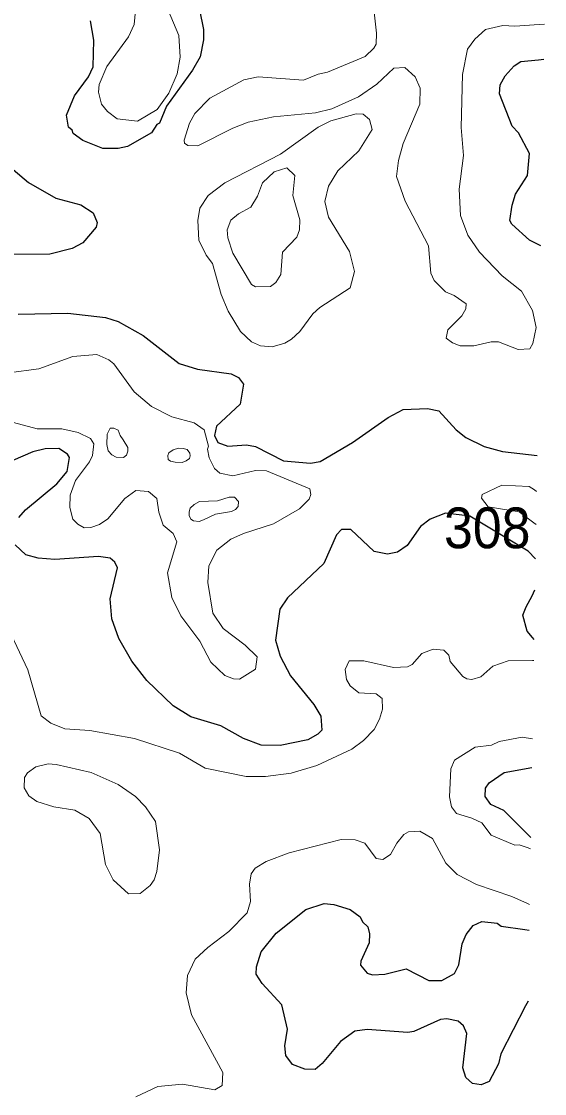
# Model space of a CAD drawing. Extents: x 763.2 to 816.8, y 7896.5 to 7952.7.
# Drawn here: x 814.125 to 816.177, y 7910.624 to 7914.83 of the extents above; entities that cross this region are included whole.
import ezdxf
from ezdxf.enums import TextEntityAlignment as Align

# ---------------------------------------------------------------- set-up
doc = ezdxf.new("R2010")
doc.units = 0
doc.header["$LTSCALE"] = 0.064
doc.layers.add('1', color=7, linetype='Continuous', lineweight=25)
doc.layers.add('2', color=7, linetype='Continuous', lineweight=13)
doc.layers.add('21', color=7, linetype='Continuous')

msp = doc.modelspace()

# ---------------------------------------------------------------- linework, layer by layer
at = {"layer": '1'}
for points in [[(814.8236, 7914.8751), (814.8396, 7914.7987), (814.8396, 7914.7585), (814.826, 7914.6907), (814.7958, 7914.6387), (814.6945, 7914.4983), (814.6661, 7914.4312), (814.6559, 7914.4262), (814.6352, 7914.3933), (814.5406, 7914.3396), (814.5045, 7914.3313), (814.4447, 7914.331), (814.3659, 7914.3626), (814.3277, 7914.3899), (814.3233, 7914.4034), (814.3099, 7914.4155), (814.301, 7914.463), (814.3332, 7914.5376), (814.3883, 7914.6123), (814.4059, 7914.6518), (814.4092, 7914.7568), (814.3953, 7914.8325)], [(816.1623, 7913.9492), (816.1442, 7913.9586), (816.1182, 7913.9721), (816.0485, 7914.0348), (816.0414, 7914.0488), (816.0498, 7914.109), (816.0636, 7914.152), (816.1099, 7914.2261), (816.1183, 7914.3118), (816.0755, 7914.3929), (816.0503, 7914.4186), (816, 7914.5465), (816.0023, 7914.5818), (816.0231, 7914.6172), (816.0582, 7914.6554), (816.0838, 7914.6727), (816.1529, 7914.6797), (816.1747, 7914.6819)], [(814.0049, 7914.323), (814.1521, 7914.1987), (814.2598, 7914.1366), (814.3572, 7914.1104), (814.4061, 7914.0789), (814.4218, 7914.0411), (814.4175, 7914.0229), (814.3656, 7913.9611), (814.3235, 7913.9395), (814.2357, 7913.9172), (814.0911, 7913.9155)], [(814.1126, 7913.682), (814.3072, 7913.6853), (814.4544, 7913.669), (814.5045, 7913.6524), (814.603, 7913.5977), (814.7436, 7913.4879), (814.8156, 7913.4653), (814.9474, 7913.4471), (814.976, 7913.4337), (814.9955, 7913.4075), (814.9828, 7913.328), (814.8904, 7913.2429), (814.8826, 7913.2055)], [(815.1528, 7913.1068), (815.2587, 7913.0971), (815.2966, 7913.1037), (815.4242, 7913.1788), (815.5638, 7913.2757), (815.6221, 7913.3071), (815.7173, 7913.3121), (815.7617, 7913.3022), (815.8308, 7913.2285), (815.8686, 7913.1984), (815.9408, 7913.1628), (816.0124, 7913.1432), (816.1484, 7913.1268)], [(814.8826, 7913.2055), (814.8949, 7913.1783), (814.934, 7913.1639), (815.0074, 7913.1692), (815.0428, 7913.1628), (815.1528, 7913.1068)], [(814.1143, 7912.8835), (814.1414, 7912.9145), (814.264, 7913.0159), (814.3038, 7913.0642), (814.3131, 7913.1195), (814.3049, 7913.1319), (814.271, 7913.1541), (814.2173, 7913.154), (814.1693, 7913.1412), (814.0911, 7913.1071)], [(816.1415, 7912.722), (816.1131, 7912.7518), (815.8841, 7912.8897), (815.7887, 7912.9014), (815.7289, 7912.8775), (815.6907, 7912.8482), (815.6384, 7912.7735), (815.5996, 7912.7474), (815.5613, 7912.7406), (815.5081, 7912.7507), (815.4166, 7912.8363), (815.3811, 7912.8365), (815.3615, 7912.816), (815.3108, 7912.7037), (815.1685, 7912.5694), (815.1388, 7912.5242), (815.1209, 7912.4025), (815.1402, 7912.3396), (815.181, 7912.2623), (815.2714, 7912.1509), (815.2988, 7912.1044), (815.3028, 7912.0503), (815.2877, 7912.0334), (815.249, 7912.0116), (815.1396, 7911.9894), (815.0658, 7911.9912), (814.9959, 7912.0173), (814.907, 7912.0671), (814.7889, 7912.1019), (814.7204, 7912.145), (814.6167, 7912.244), (814.5575, 7912.3206), (814.5075, 7912.4092), (814.4801, 7912.4866), (814.4733, 7912.5654), (814.5012, 7912.686), (814.491, 7912.709), (814.4728, 7912.7245), (814.4276, 7912.7305), (814.2564, 7912.7191), (814.1901, 7912.7245), (814.1424, 7912.7376), (814.1004, 7912.7769)], [(816.1362, 7912.4054), (816.1292, 7912.4137), (816.1093, 7912.4375), (816.0921, 7912.5005), (816.1052, 7912.5334), (816.1282, 7912.5761), (816.1395, 7912.6002)], [(816.123, 7911.628), (816.1122, 7911.6389), (816.0178, 7911.7344), (815.966, 7911.7577), (815.9444, 7911.789), (815.9457, 7911.8216), (815.9595, 7911.8434), (816.0191, 7911.8837), (816.1277, 7911.9029)], [(816.1122, 7910.986), (816.1029, 7910.968), (816.0058, 7910.7797), (815.9961, 7910.7403), (815.9603, 7910.6715), (815.9285, 7910.6585), (815.8949, 7910.6633), (815.8689, 7910.6866), (815.8563, 7910.7255), (815.8716, 7910.8602), (815.8588, 7910.8892), (815.8388, 7910.9077), (815.7934, 7910.9176), (815.7692, 7910.9142), (815.6644, 7910.868), (815.6411, 7910.864), (815.4815, 7910.8749), (815.433, 7910.8683), (815.3766, 7910.8285), (815.3047, 7910.742), (815.2774, 7910.7179), (815.2365, 7910.7199), (815.1888, 7910.7386), (815.1625, 7910.774), (815.1587, 7910.8109), (815.1682, 7910.8767), (815.1464, 7910.9725), (815.0697, 7911.0557), (815.0451, 7911.0918), (815.0468, 7911.1211), (815.0647, 7911.1802), (815.1244, 7911.2533), (815.2408, 7911.3466), (815.3123, 7911.3694), (815.3508, 7911.366), (815.4147, 7911.3466), (815.4536, 7911.3174), (815.4623, 7911.298), (815.4836, 7911.2775), (815.4904, 7911.2506), (815.4887, 7911.2154), (815.4562, 7911.1429), (815.4546, 7911.1272), (815.4812, 7911.0963), (815.5018, 7911.0902), (815.5502, 7911.0922), (815.6337, 7911.1133), (815.7232, 7911.0677), (815.7739, 7911.0676), (815.824, 7911.0949), (815.8406, 7911.1289), (815.8538, 7911.2119), (815.8702, 7911.2481), (815.8965, 7911.2833), (815.9311, 7911.2988), (815.9916, 7911.2924), (816.0069, 7911.2812), (816.1003, 7911.2679), (816.1169, 7911.2655)]]:
    msp.add_lwpolyline(points, dxfattribs=at)
at = {"layer": '2'}
for points in [[(814.6586, 7914.9756), (814.7426, 7914.7749), (814.7477, 7914.6895), (814.7363, 7914.6244), (814.7027, 7914.5491), (814.6576, 7914.4846), (814.5796, 7914.4383), (814.5007, 7914.4482), (814.4629, 7914.4763), (814.439, 7914.5058), (814.4273, 7914.5521), (814.4292, 7914.5832), (814.4602, 7914.6533), (814.5451, 7914.7693), (814.5669, 7914.8184), (814.5766, 7914.9149)], [(815.5088, 7914.866), (815.5184, 7914.7841), (815.5167, 7914.7411), (815.5078, 7914.7251), (815.4734, 7914.6926), (815.3262, 7914.6311), (815.2894, 7914.6233), (815.2316, 7914.5993), (815.0534, 7914.6122), (814.997, 7914.6015), (814.8642, 7914.5294), (814.8053, 7914.4692), (814.7842, 7914.4305), (814.7626, 7914.3642), (814.7648, 7914.3522), (814.7775, 7914.343), (814.8174, 7914.3414), (814.9538, 7914.412), (815.0139, 7914.4347), (815.1142, 7914.4564), (815.2786, 7914.4712), (815.342, 7914.4866), (815.4472, 7914.5347), (815.5195, 7914.5839), (815.586, 7914.6464), (815.6288, 7914.65), (815.669, 7914.6129), (815.6885, 7914.5679), (815.6877, 7914.505), (815.622, 7914.3509), (815.6038, 7914.2845), (815.5961, 7914.2211), (815.6299, 7914.1246), (815.7216, 7913.9495), (815.7304, 7913.8423), (815.7446, 7913.8133), (815.789, 7913.7689), (815.8225, 7913.7543), (815.8698, 7913.7223), (815.8677, 7913.7028), (815.8524, 7913.6747), (815.7979, 7913.6196), (815.7917, 7913.5879), (815.8154, 7913.5691), (815.8461, 7913.5572), (815.9002, 7913.5572), (815.9671, 7913.5734), (815.9967, 7913.5735), (816.0742, 7913.5435), (816.1199, 7913.5463), (816.1315, 7913.5661), (816.1445, 7913.6298), (816.1298, 7913.6966), (816.0872, 7913.772), (816.0111, 7913.8321), (815.9223, 7913.9243), (815.8756, 7913.9921), (815.8477, 7914.0692), (815.8423, 7914.1716), (815.8587, 7914.3039), (815.8505, 7914.4141), (815.8554, 7914.6219), (815.8748, 7914.7212), (815.9031, 7914.7605), (815.9452, 7914.799), (816.0131, 7914.8143), (816.0599, 7914.8112), (816.1562, 7914.8178), (816.1771, 7914.8192)], [(814.074, 7913.4518), (814.1928, 7913.467), (814.3271, 7913.516), (814.42, 7913.524), (814.4678, 7913.503), (814.4871, 7913.4868), (814.567, 7913.3765), (814.6354, 7913.3193), (814.7155, 7913.2793), (814.8024, 7913.2559), (814.8419, 7913.2275), (814.8585, 7913.1639), (814.8548, 7913.1522), (814.8615, 7913.1177), (814.8822, 7913.0764), (814.9029, 7913.0583), (814.9548, 7913.0478), (815.0427, 7913.0678), (815.0856, 7913.0675), (815.2565, 7912.9968), (815.2602, 7912.9746), (815.2536, 7912.9559), (815.2163, 7912.9185), (815.1139, 7912.8593), (814.9956, 7912.8213), (814.9469, 7912.7986), (814.8912, 7912.7555), (814.8597, 7912.694), (814.8562, 7912.6286), (814.8758, 7912.5092), (814.9164, 7912.4483), (815.0029, 7912.383), (815.0496, 7912.3378), (815.0435, 7912.2894), (814.9801, 7912.2498), (814.9563, 7912.2505), (814.9225, 7912.264), (814.8679, 7912.3163), (814.8244, 7912.399), (814.7506, 7912.4977), (814.7146, 7912.5701), (814.6985, 7912.6673), (814.7341, 7912.7887), (814.7205, 7912.8214), (814.681, 7912.8544), (814.6639, 7912.9048), (814.6564, 7912.9579), (814.623, 7912.9856), (814.5742, 7912.9901), (814.5309, 7912.9589), (814.4634, 7912.8787), (814.4307, 7912.8565), (814.3967, 7912.8442), (814.3714, 7912.8439), (814.3462, 7912.8575), (814.3263, 7912.8778), (814.3152, 7912.9233), (814.3156, 7912.9711), (814.337, 7913.0295), (814.3918, 7913.1022), (814.4036, 7913.1268), (814.4086, 7913.1727), (814.3955, 7913.1941), (814.3479, 7913.2176), (814.2836, 7913.2317), (814.1863, 7913.2318), (814.0943, 7913.2562)], [(816.146, 7912.9864), (816.1372, 7912.992), (816.1167, 7913.005), (816.0098, 7913.0114), (815.9317, 7912.974), (815.9295, 7912.9603), (815.9553, 7912.9257), (816.0772, 7912.9061), (816.1349, 7912.8628), (816.1438, 7912.8561)], [(816.1348, 7912.3236), (816.1301, 7912.3235), (816.0337, 7912.3213), (815.9745, 7912.3001), (815.9272, 7912.2586), (815.8922, 7912.249), (815.872, 7912.2508), (815.8561, 7912.2597), (815.8068, 7912.3187), (815.802, 7912.3445), (815.7817, 7912.3636), (815.7405, 7912.3672), (815.6951, 7912.351), (815.6583, 7912.3071), (815.6389, 7912.2983), (815.5844, 7912.2951), (815.4683, 7912.3216), (815.4108, 7912.3212), (815.3954, 7912.2876), (815.4002, 7912.2481), (815.4139, 7912.2238), (815.4484, 7912.1965), (815.5163, 7912.1919), (815.5402, 7912.1739), (815.5412, 7912.1317), (815.5296, 7912.0922), (815.5081, 7912.0529), (815.4669, 7912.0086), (815.4211, 7911.9754), (815.2841, 7911.9107), (815.183, 7911.8812), (815.0829, 7911.8677), (815.0065, 7911.8674), (814.8457, 7911.9008), (814.7443, 7911.9596), (814.5684, 7912.0167), (814.3927, 7912.0484), (814.2948, 7912.055), (814.2396, 7912.0777), (814.2023, 7912.1061), (814.1494, 7912.2868), (814.052, 7912.4944)], [(816.1223, 7911.5847), (816.1122, 7911.588), (816.0771, 7911.5995), (816.0609, 7911.5984), (815.9677, 7911.638), (815.9314, 7911.6859), (815.8922, 7911.7046), (815.8322, 7911.7221), (815.8122, 7911.7485), (815.8045, 7911.7879), (815.8093, 7911.8981), (815.8244, 7911.9317), (815.9051, 7911.9835), (815.9696, 7911.9909), (815.999, 7912.0053), (816.0895, 7912.0218), (816.1296, 7912.0151)], [(814.5731, 7910.6114), (814.6598, 7910.6512), (814.7568, 7910.6614), (814.8833, 7910.6385), (814.9119, 7910.6551), (814.9151, 7910.7072), (814.7919, 7910.9333), (814.7706, 7911.0195), (814.7757, 7911.087), (814.8064, 7911.1507), (814.8561, 7911.1971), (814.9388, 7911.2602), (815.0107, 7911.3327), (815.0239, 7911.3778), (815.0189, 7911.446), (815.0266, 7911.4866), (815.0424, 7911.5081), (815.0843, 7911.5347), (815.1754, 7911.568), (815.3795, 7911.6211), (815.4345, 7911.6198), (815.4715, 7911.6063), (815.517, 7911.5461), (815.5429, 7911.5426), (815.5732, 7911.5615), (815.5978, 7911.6063)], [(815.5978, 7911.6063), (815.6253, 7911.6406), (815.6427, 7911.6507), (815.6876, 7911.6538), (815.7369, 7911.6242), (815.7897, 7911.5276)], [(815.7897, 7911.5276), (815.8341, 7911.4833), (815.9098, 7911.4443), (816.0493, 7911.3976), (816.1102, 7911.3698), (816.1186, 7911.366)]]:
    msp.add_lwpolyline(points, dxfattribs=at)
for points in [[(814.9222, 7914.1968), (815.1415, 7914.3096), (815.2888, 7914.4158), (815.3383, 7914.4398), (815.4386, 7914.4676), (815.4652, 7914.4659), (815.4905, 7914.4451), (815.5004, 7914.4062), (815.4482, 7914.3219), (815.3657, 7914.244), (815.3295, 7914.1833), (815.3147, 7914.1241), (815.3289, 7914.0628), (815.4113, 7913.9269), (815.4311, 7913.8487), (815.4149, 7913.785), (815.2961, 7913.7079), (815.2676, 7913.6825), (815.2172, 7913.6142), (815.1848, 7913.5836), (815.1579, 7913.5685), (815.1079, 7913.5537), (815.0622, 7913.5574), (815.028, 7913.5733), (814.9836, 7913.6136), (814.9353, 7913.6929), (814.909, 7913.7587), (814.8744, 7913.8799), (814.85, 7913.9133), (814.8204, 7913.9723), (814.8168, 7914.0492), (814.8251, 7914.0978), (814.8574, 7914.1466)], [(815.051, 7914.1445), (815.0707, 7914.1975), (815.1164, 7914.2394), (815.1662, 7914.2554), (815.1978, 7914.2253), (815.1898, 7914.1473), (815.2176, 7914.0518), (815.2159, 7914.0126), (815.2058, 7913.9841), (815.1489, 7913.9247), (815.1419, 7913.8377), (815.1228, 7913.806), (815.1015, 7913.7906), (815.0431, 7913.789), (815.027, 7913.7975), (814.9543, 7913.9211), (814.9349, 7913.9809), (814.9319, 7914.0122), (814.9465, 7914.0507), (814.9765, 7914.0756), (815.0242, 7914.1019)], [(814.4795, 7913.1303), (814.4653, 7913.1449), (814.4603, 7913.1698), (814.4618, 7913.2104), (814.4725, 7913.2346), (814.4877, 7913.2346), (814.504, 7913.2266), (814.5128, 7913.206), (814.5239, 7913.1891), (814.5422, 7913.1587), (814.5416, 7913.1437), (814.5368, 7913.1289), (814.5255, 7913.1188), (814.4971, 7913.1208)], [(814.787, 7913.1254), (814.7855, 7913.1365), (814.7754, 7913.1509), (814.7599, 7913.1546), (814.7413, 7913.1558), (814.7196, 7913.1494), (814.7035, 7913.1375), (814.6991, 7913.1266), (814.7001, 7913.1112), (814.7096, 7913.1044), (814.7275, 7913.101), (814.7552, 7913.1003), (814.7713, 7913.1058), (814.7838, 7913.1149)], [(814.9605, 7912.9635), (814.9758, 7912.9471), (814.9746, 7912.9276), (814.9642, 7912.9158), (814.9491, 7912.908), (814.8864, 7912.8964), (814.839, 7912.875), (814.8223, 7912.8685), (814.7994, 7912.8703), (814.789, 7912.8778), (814.7826, 7912.8916), (814.7832, 7912.9059), (814.7872, 7912.9206), (814.8019, 7912.9351), (814.8237, 7912.9471), (814.8936, 7912.9497), (814.9397, 7912.9631)], [(814.5043, 7911.8367), (814.3986, 7911.8842), (814.2606, 7911.9154), (814.2291, 7911.917), (814.1812, 7911.9064), (814.1489, 7911.8818), (814.1365, 7911.8635), (814.1351, 7911.8235), (814.1534, 7911.7917), (814.1851, 7911.7693), (814.2521, 7911.7492), (814.3349, 7911.7357), (814.391, 7911.7033), (814.4336, 7911.6441), (814.4545, 7911.5232), (814.4848, 7911.4619), (814.5447, 7911.4082), (814.5905, 7911.4089), (814.6302, 7911.4399), (814.6455, 7911.4621), (814.6556, 7911.4947), (814.6671, 7911.5808), (814.6508, 7911.691), (814.6117, 7911.7488), (814.5718, 7911.7888)]]:
    msp.add_lwpolyline(points, close=True, dxfattribs=at)

# ---------------------------------------------------------------- texts
at = {"layer": '21', "width": 0.95}
msp.add_text('308', height=0.16, dxfattribs=at).set_placement((816.1218, 7912.7634), align=Align.RIGHT)

doc.saveas('drawing.dxf')
